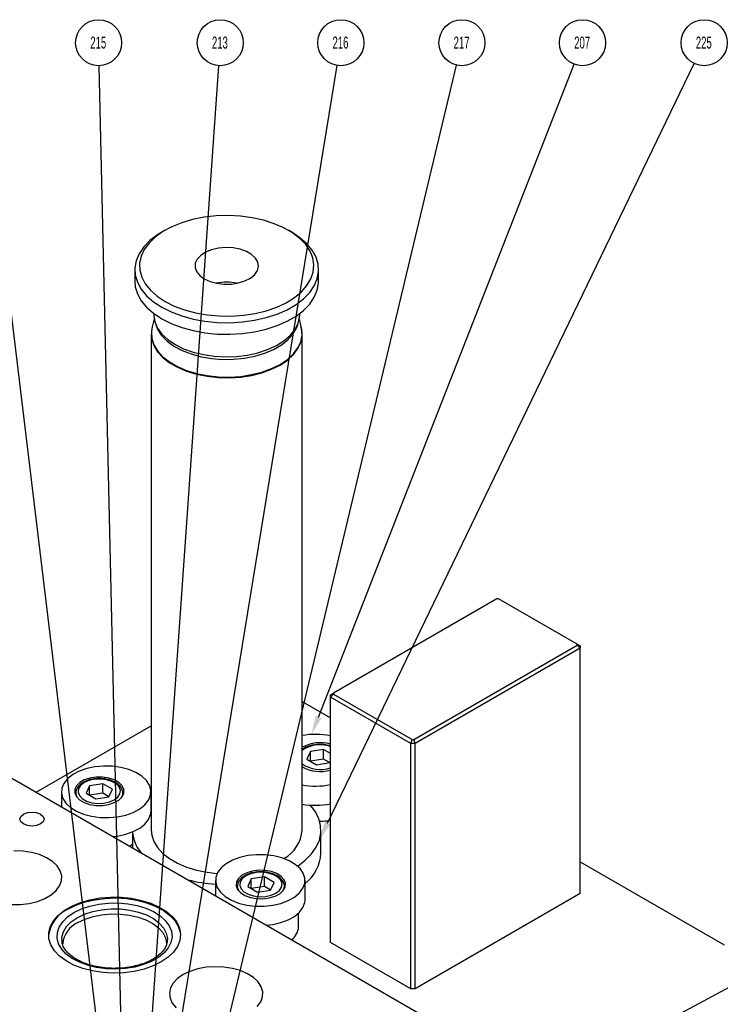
# Model space of a CAD drawing. Header units: inches. Extents: x 1880 to 2363, y -453 to -54.
# Tile 997 of 1056: x 2153 to 2159, y -267 to -259. Entities that reach past the tile are written whole.
import ezdxf

# ---------------------------------------------------------------- set-up
doc = ezdxf.new("R2010")
doc.units = ezdxf.units.IN
doc.header["$LTSCALE"] = 0.5
doc.header["$MEASUREMENT"] = 0
for name, color, linetype in [('DSS-M-S', 53, 'Continuous'), ('DST-M-S', 53, 'Continuous'), ('PAD-M-S', 135, 'Continuous'), ('SID-M-S', 105, 'Continuous'), ('SVF-M-S', 8, 'Continuous')]:
    doc.layers.add(name, color=color, linetype=linetype)
doc.styles.add('SLDTEXTSTYLE0', font='TXT', dxfattribs={"width": 0.595745})

msp = doc.modelspace()

# ---------------------------------------------------------------- linework, layer by layer
at = {"layer": 'DSS-M-S', "linetype": 'Continuous', "lineweight": 25}
for p, q in [((2154.3739, -260.81705), (2154.29066, -260.85069)), ((2154.46444, -260.79042), (2154.3739, -260.81705)), ((2154.56052, -260.77132), (2154.46444, -260.79042)), ((2154.66026, -260.76013), (2154.56052, -260.77132)), ((2154.76174, -260.75706), (2154.66026, -260.76013)), ((2154.86296, -260.76217), (2154.76174, -260.75706)), ((2154.96197, -260.77536), (2154.86296, -260.76217)), ((2155.05684, -260.79639), (2154.96197, -260.77536)), ((2155.14571, -260.82483), (2155.05684, -260.79639)), ((2155.22686, -260.86013), (2155.14571, -260.82483)), ((2154.17039, -260.91834), (2154.10707, -260.96653)), ((2154.21635, -260.8907), (2154.1524, -260.93629)), ((2154.20608, -260.89627), (2154.17039, -260.91834)), ((2154.23392, -260.88019), (2154.20608, -260.89627)), ((2154.29066, -260.85069), (2154.21635, -260.8907)), ((2155.29872, -260.90161), (2155.22686, -260.86013)), ((2155.29197, -260.89627), (2155.26413, -260.88019)), ((2155.36075, -260.94181), (2155.29197, -260.89627)), ((2155.35987, -260.94846), (2155.29872, -260.90161)), ((2154.10707, -260.96653), (2154.05572, -261.01926)), ((2154.10006, -260.98657), (2154.06036, -261.04057)), ((2154.1524, -260.93629), (2154.10006, -260.98657)), ((2155.40913, -260.99976), (2155.35987, -260.94846)), ((2155.41821, -260.99239), (2155.36075, -260.94181)), ((2155.44555, -261.05453), (2155.40913, -260.99976)), ((2155.46322, -261.04702), (2155.41821, -260.99239)), ((2154.01728, -261.07553), (2153.99247, -261.1343)), ((2154.05572, -261.01926), (2154.01728, -261.07553)), ((2154.06036, -261.04057), (2154.03406, -261.09723)), ((2154.57252, -261.06296), (2154.53154, -261.08955)), ((2154.62302, -261.04255), (2154.57252, -261.06296)), ((2154.68031, -261.02941), (2154.62302, -261.04255)), ((2154.7413, -261.02425), (2154.68031, -261.02941)), ((2154.80271, -261.02735), (2154.7413, -261.02425)), ((2154.86123, -261.03855), (2154.80271, -261.02735)), ((2154.9137, -261.05723), (2154.86123, -261.03855)), ((2154.95729, -261.08239), (2154.9137, -261.05723)), ((2154.98965, -261.11268), (2154.95729, -261.08239)), ((2155.4684, -261.11168), (2155.44555, -261.05453)), ((2155.49491, -261.10467), (2155.46322, -261.04702)), ((2153.99247, -261.1343), (2153.98176, -261.19447)), ((2154.03406, -261.09723), (2154.02168, -261.15545)), ((2154.02168, -261.15545), (2154.02345, -261.2141)), ((2154.48633, -261.15524), (2154.48454, -261.19082)), ((2154.50228, -261.12087), (2154.48633, -261.15524)), ((2154.53154, -261.08955), (2154.50228, -261.12087)), ((2155.00904, -261.14646), (2154.98965, -261.11268)), ((2155.01441, -261.18192), (2155.00904, -261.14646)), ((2155.47726, -261.17012), (2155.4684, -261.11168)), ((2155.51272, -261.16428), (2155.49491, -261.10467)), ((2155.51629, -261.22474), (2155.51272, -261.16428)), ((2153.98131, -261.20961), (2153.98131, -261.30605)), ((2153.98176, -261.19447), (2153.98533, -261.25493)), ((2154.02345, -261.2141), (2154.03935, -261.27204)), ((2154.48454, -261.19082), (2154.497, -261.22567)), ((2154.497, -261.22567), (2154.52305, -261.25792)), ((2154.94736, -261.27935), (2154.98272, -261.2502)), ((2154.98272, -261.2502), (2155.00548, -261.21713)), ((2155.00548, -261.21713), (2155.01441, -261.18192)), ((2155.45255, -261.28628), (2155.47194, -261.2287)), ((2155.47194, -261.2287), (2155.47726, -261.17012)), ((2155.50558, -261.28491), (2155.51629, -261.22474)), ((2155.51674, -261.30605), (2155.51674, -261.20961)), ((2153.98131, -261.30605), (2153.98533, -261.35137)), ((2153.98533, -261.25493), (2154.00314, -261.31454)), ((2154.00314, -261.31454), (2154.03484, -261.37219)), ((2154.03935, -261.27204), (2154.06906, -261.32814)), ((2154.06906, -261.32814), (2154.112, -261.3813)), ((2154.52305, -261.25792), (2154.56129, -261.28584)), ((2154.56129, -261.28584), (2154.60964, -261.30791)), ((2154.60964, -261.30791), (2154.66551, -261.32295)), ((2154.66551, -261.32295), (2154.72589, -261.33014)), ((2154.72589, -261.33014), (2154.7875, -261.32911)), ((2154.7875, -261.32911), (2154.84705, -261.3199)), ((2154.84705, -261.3199), (2154.90131, -261.30301)), ((2154.90131, -261.30301), (2154.94736, -261.27935)), ((2155.41947, -261.34175), (2155.45255, -261.28628)), ((2155.48077, -261.34368), (2155.50558, -261.28491)), ((2155.50558, -261.38135), (2155.51629, -261.32118)), ((2155.51629, -261.32118), (2155.51674, -261.30605)), ((2153.98533, -261.35137), (2154.00314, -261.41098)), ((2154.00314, -261.41098), (2154.03484, -261.46863)), ((2154.03484, -261.37219), (2154.07984, -261.42682)), ((2154.112, -261.3813), (2154.16734, -261.4305)), ((2155.31506, -261.44207), (2155.37334, -261.39401)), ((2155.37334, -261.39401), (2155.41947, -261.34175)), ((2155.39098, -261.45268), (2155.44233, -261.39995)), ((2155.44233, -261.39995), (2155.48077, -261.34368)), ((2155.48077, -261.44012), (2155.50558, -261.38135)), ((2154.03484, -261.46863), (2154.07984, -261.52326)), ((2154.07984, -261.42682), (2154.13731, -261.4774)), ((2154.13731, -261.4774), (2154.20617, -261.52299)), ((2154.16734, -261.4305), (2154.23401, -261.47477)), ((2154.23401, -261.47477), (2154.3107, -261.51326)), ((2155.16679, -261.52188), (2155.24576, -261.48497)), ((2155.24576, -261.48497), (2155.31506, -261.44207)), ((2155.32766, -261.50087), (2155.39098, -261.45268)), ((2155.39098, -261.54912), (2155.44233, -261.49639)), ((2155.44233, -261.49639), (2155.48077, -261.44012)), ((2154.07984, -261.52326), (2154.13731, -261.57384)), ((2154.13731, -261.57384), (2154.20617, -261.61943)), ((2154.13879, -261.57497), (2154.13879, -261.58573)), ((2154.20617, -261.52299), (2154.28514, -261.56274)), ((2154.28514, -261.56274), (2154.37276, -261.59592)), ((2154.3107, -261.51326), (2154.39592, -261.54521)), ((2154.39592, -261.54521), (2154.48801, -261.57)), ((2154.48801, -261.57), (2154.58518, -261.58715)), ((2154.888, -261.5902), (2154.98615, -261.57502)), ((2154.98615, -261.57502), (2155.07969, -261.5521)), ((2155.07969, -261.5521), (2155.16679, -261.52188)), ((2155.17008, -261.5802), (2155.25357, -261.54365)), ((2155.25357, -261.54365), (2155.32766, -261.50087)), ((2155.32766, -261.59732), (2155.39098, -261.54912)), ((2155.35926, -261.58573), (2155.35926, -261.57497)), ((2154.13879, -261.58573), (2154.1389, -261.59248)), ((2154.1389, -261.59248), (2154.14784, -261.64616)), ((2154.14784, -261.64616), (2154.17086, -261.69843)), ((2154.20617, -261.61943), (2154.28514, -261.65919)), ((2154.28514, -261.65919), (2154.37276, -261.69236)), ((2154.37276, -261.59592), (2154.46739, -261.6219)), ((2154.46739, -261.6219), (2154.56726, -261.6402)), ((2154.56726, -261.6402), (2154.67052, -261.65047)), ((2154.58518, -261.58715), (2154.68555, -261.59632)), ((2154.67052, -261.65047), (2154.77524, -261.65254)), ((2154.68555, -261.59632), (2154.78714, -261.59735)), ((2154.77524, -261.65254), (2154.87947, -261.64635)), ((2154.78714, -261.59735), (2154.888, -261.5902)), ((2154.87947, -261.64635), (2154.98127, -261.63203)), ((2154.98127, -261.63203), (2155.07875, -261.60984)), ((2155.07875, -261.60984), (2155.17008, -261.5802)), ((2155.17008, -261.67664), (2155.25357, -261.64009)), ((2155.25357, -261.64009), (2155.32766, -261.59732)), ((2155.31929, -261.71113), (2155.34576, -261.65941)), ((2155.34576, -261.65941), (2155.35825, -261.60596)), ((2155.35825, -261.60596), (2155.35926, -261.58573)), ((2154.17086, -261.69843), (2154.20744, -261.74806)), ((2154.37276, -261.69236), (2154.46739, -261.71834)), ((2154.46739, -261.71834), (2154.56726, -261.73664)), ((2154.56726, -261.73664), (2154.67052, -261.74692)), ((2154.77524, -261.74898), (2154.87947, -261.7428)), ((2154.87947, -261.7428), (2154.98127, -261.72847)), ((2154.98127, -261.72847), (2155.07875, -261.70628)), ((2155.07875, -261.70628), (2155.17008, -261.67664)), ((2155.27944, -261.75992), (2155.31929, -261.71113)), ((2154.20744, -261.74806), (2154.25671, -261.79388)), ((2154.25671, -261.79388), (2154.31752, -261.83483)), ((2154.67052, -261.74692), (2154.77524, -261.74898)), ((2155.16368, -261.84419), (2155.22717, -261.80462)), ((2155.22717, -261.80462), (2155.27944, -261.75992)), ((2154.31752, -261.83483), (2154.38845, -261.86993)), ((2154.38845, -261.86993), (2154.46783, -261.89838)), ((2154.46783, -261.89838), (2154.55379, -261.9195)), ((2154.92197, -261.92357), (2155.00927, -261.90437)), ((2155.00927, -261.90437), (2155.09048, -261.8777)), ((2155.09048, -261.8777), (2155.16368, -261.84419)), ((2154.55379, -261.9195), (2154.64434, -261.93279)), ((2154.64434, -261.93279), (2154.73734, -261.93795)), ((2154.73734, -261.93795), (2154.83061, -261.93485)), ((2154.83061, -261.93485), (2154.92197, -261.92357))]:
    msp.add_line(p, q, dxfattribs=at)
msp.add_arc((2154.74903, -261.76199), 0.44853, 78.722027, 101.277973, dxfattribs=at)
at = {"layer": 'DST-M-S', "linetype": 'Continuous', "lineweight": 25}
for p, q in [((2157.00444, -263.95941), (2155.64023, -264.74696)), ((2157.01909, -263.95941), (2157.00444, -263.95941)), ((2157.6762, -264.33875), (2157.01909, -263.95941)), ((2156.31198, -265.13475), (2157.6762, -264.34721)), ((2157.7012, -264.3736), (2156.32234, -265.1696)), ((2157.6762, -264.34721), (2157.6762, -264.33875)), ((2157.6762, -264.33875), (2157.7012, -264.35319)), ((2157.6762, -264.34721), (2157.7012, -264.3736)), ((2157.7012, -264.35319), (2157.7012, -264.3736)), ((2157.7012, -266.42312), (2157.7012, -264.3736)), ((2155.61523, -264.76139), (2155.64023, -264.74696)), ((2155.61523, -264.7818), (2155.64023, -264.75541)), ((2155.61523, -264.7818), (2155.61523, -264.76139)), ((2156.28698, -265.1696), (2155.61523, -264.7818)), ((2155.61523, -266.83132), (2155.61523, -264.7818)), ((2155.64023, -264.74696), (2155.64023, -264.75541)), ((2155.64023, -264.75541), (2156.29734, -265.13475)), ((2155.37895, -264.81718), (2155.61523, -264.95358)), ((2153.15818, -265.57601), (2154.1191, -265.02128)), ((2156.28698, -265.1696), (2156.29734, -265.13475)), ((2156.32234, -265.1696), (2156.28698, -265.1696)), ((2156.28698, -267.21911), (2156.28698, -265.1696)), ((2156.29734, -265.13475), (2156.31198, -265.13475)), ((2156.32234, -265.1696), (2156.31198, -265.13475)), ((2156.32234, -267.21911), (2156.32234, -265.1696)), ((2157.7012, -266.15778), (2158.90328, -266.85173)), ((2157.7012, -266.42312), (2156.32234, -267.21911)), ((2156.28698, -267.21911), (2155.61523, -266.83132)), ((2156.32234, -267.21911), (2156.28698, -267.21911))]:
    msp.add_line(p, q, dxfattribs=at)
at = {"layer": 'PAD-M-S', "linetype": 'Continuous', "lineweight": 25}
for p, q in [((2152.62771, -265.26977), (2160.75943, -269.96412)), ((2153.02983, -265.77824), (2153.05162, -265.75941)), ((2153.05162, -265.75941), (2153.08422, -265.74684)), ((2153.08422, -265.74684), (2153.12268, -265.74242)), ((2153.12268, -265.74242), (2153.16114, -265.74684)), ((2153.16114, -265.74684), (2153.19374, -265.75941)), ((2153.19374, -265.75941), (2153.21553, -265.77824)), ((2153.02218, -265.80044), (2153.02983, -265.77824)), ((2153.02983, -265.82264), (2153.02218, -265.80044)), ((2153.05162, -265.84146), (2153.02983, -265.82264)), ((2153.08422, -265.85404), (2153.05162, -265.84146)), ((2153.12268, -265.85846), (2153.08422, -265.85404)), ((2153.16114, -265.85404), (2153.12268, -265.85846)), ((2153.19374, -265.84146), (2153.16114, -265.85404)), ((2153.21553, -265.82264), (2153.19374, -265.84146)), ((2153.21553, -265.77824), (2153.22318, -265.80044)), ((2153.22318, -265.80044), (2153.21553, -265.82264)), ((2153.04604, -266.0679), (2152.97196, -266.06484)), ((2153.11777, -266.079), (2153.04604, -266.0679)), ((2153.18457, -266.09773), (2153.11777, -266.079)), ((2153.24402, -266.12342), (2153.18457, -266.09773)), ((2153.29397, -266.15514), (2153.24402, -266.12342)), ((2153.33262, -266.19175), (2153.29397, -266.15514)), ((2153.35857, -266.23192), (2153.33262, -266.19175)), ((2153.37089, -266.2742), (2153.35857, -266.23192)), ((2153.35334, -266.35895), (2153.36912, -266.31705)), ((2153.36912, -266.31705), (2153.37089, -266.2742)), ((2153.22997, -266.46417), (2153.28248, -266.43386)), ((2153.28248, -266.43386), (2153.3241, -266.39836)), ((2153.3241, -266.39836), (2153.35334, -266.35895)), ((2152.95339, -266.51521), (2153.02763, -266.51419)), ((2153.02763, -266.51419), (2153.1002, -266.50508)), ((2153.1002, -266.50508), (2153.16847, -266.4882)), ((2153.16847, -266.4882), (2153.22997, -266.46417)), ((2153.45499, -266.52755), (2153.52696, -266.49762)), ((2153.52696, -266.49762), (2153.60632, -266.47474)), ((2153.60632, -266.47474), (2153.69101, -266.45951)), ((2153.69101, -266.45951), (2153.77883, -266.45231)), ((2153.77883, -266.45231), (2153.86751, -266.45334)), ((2153.86751, -266.45334), (2153.95477, -266.46257)), ((2153.95477, -266.46257), (2154.03832, -266.47977)), ((2154.03832, -266.47977), (2154.11602, -266.50447)), ((2154.11602, -266.50447), (2154.18584, -266.53605)), ((2153.34042, -266.60531), (2153.39227, -266.56376)), ((2153.39227, -266.56376), (2153.45499, -266.52755)), ((2154.18584, -266.53605), (2154.24599, -266.57369)), ((2154.24599, -266.57369), (2154.2949, -266.61641)), ((2153.2744, -266.70001), (2153.30079, -266.65112)), ((2153.30079, -266.65112), (2153.34042, -266.60531)), ((2154.2949, -266.61641), (2154.3313, -266.66311)), ((2154.3313, -266.66311), (2154.35426, -266.71257)), ((2153.26193, -266.75071), (2153.2744, -266.70001)), ((2153.26372, -266.80191), (2153.26193, -266.75071)), ((2154.35426, -266.71257), (2154.36318, -266.76352)), ((2153.27971, -266.85228), (2153.26372, -266.80191)), ((2154.35782, -266.81463), (2154.33833, -266.86459)), ((2154.36318, -266.76352), (2154.35782, -266.81463)), ((2153.30949, -266.90051), (2153.27971, -266.85228)), ((2153.35228, -266.94537), (2153.30949, -266.90051)), ((2154.30521, -266.91209), (2154.25933, -266.95591)), ((2154.33833, -266.86459), (2154.30521, -266.91209)), ((2153.40699, -266.98568), (2153.35228, -266.94537)), ((2153.47219, -267.0204), (2153.40699, -266.98568)), ((2154.20185, -266.99492), (2154.13429, -267.0281)), ((2154.25933, -266.95591), (2154.20185, -266.99492)), ((2153.54619, -267.04863), (2153.47219, -267.0204)), ((2153.62708, -267.06965), (2153.54619, -267.04863)), ((2153.71276, -267.0829), (2153.62708, -267.06965)), ((2153.80101, -267.08805), (2153.71276, -267.0829)), ((2153.88955, -267.08496), (2153.80101, -267.08805)), ((2153.97609, -267.07371), (2153.88955, -267.08496)), ((2154.05838, -267.05459), (2153.97609, -267.07371)), ((2154.13429, -267.0281), (2154.05838, -267.05459)), ((2154.44169, -267.07302), (2154.38442, -267.10031)), ((2154.50687, -267.05247), (2154.44169, -267.07302)), ((2154.5776, -267.03942), (2154.50687, -267.05247)), ((2154.65134, -267.03433), (2154.5776, -267.03942)), ((2154.72541, -267.03739), (2154.65134, -267.03433)), ((2154.79715, -267.04848), (2154.72541, -267.03739)), ((2154.86394, -267.06722), (2154.79715, -267.04848)), ((2154.9234, -267.09291), (2154.86394, -267.06722)), ((2154.30155, -267.171), (2154.27894, -267.21183)), ((2154.33714, -267.13337), (2154.30155, -267.171)), ((2154.38442, -267.10031), (2154.33714, -267.13337)), ((2154.97335, -267.12463), (2154.9234, -267.09291)), ((2155.012, -267.16124), (2154.97335, -267.12463)), ((2155.03795, -267.2014), (2155.012, -267.16124)), ((2154.27894, -267.21183), (2154.27012, -267.2544)), ((2154.27012, -267.2544), (2154.27542, -267.29716)), ((2155.05027, -267.24368), (2155.03795, -267.2014)), ((2155.0485, -267.28654), (2155.05027, -267.24368)), ((2154.27542, -267.29716), (2154.29464, -267.33857)), ((2154.29464, -267.33857), (2154.32709, -267.37713)), ((2155.00348, -267.36784), (2155.03271, -267.32843)), ((2155.03271, -267.32843), (2155.0485, -267.28654))]:
    msp.add_line(p, q, dxfattribs=at)
at = {"layer": 'SID-M-S'}
for p, q in [((2153.74004, -268.1308), (2152.69955, -259.50352)), ((2153.88188, -268.2124), (2153.68338, -259.50486)), ((2154.11629, -267.58799), (2154.68172, -259.50444)), ((2154.30037, -267.90714), (2155.67121, -259.5024)), ((2154.63178, -268.03363), (2156.6691, -259.49965)), ((2155.51439, -264.94854), (2157.65068, -259.49167)), ((2155.59152, -265.83418), (2158.65339, -259.48581)), ((2156.05339, -268.76056), (2164.07205, -264.44795))]:
    msp.add_line(p, q, dxfattribs=at)
for centre in [(2153.67899, -259.31254), (2154.69514, -259.31254), (2155.70218, -259.31254), (2156.71377, -259.31254), (2157.72081, -259.31254), (2158.73696, -259.31254)]:
    msp.add_circle(centre, 0.19237, dxfattribs=at)
for points in [[(2155.5386, -264.95801), (2155.45752, -265.0938), (2155.5386, -264.95801), (2155.49018, -264.93906)], [(2155.61494, -265.84548), (2155.52375, -265.9747), (2155.61494, -265.84548), (2155.5681, -265.82289)]]:
    msp.add_solid(points, dxfattribs=at)
at = {"layer": 'SVF-M-S', "linetype": 'Continuous', "lineweight": 25}
for p, q in [((2154.14168, -261.61998), (2154.12461, -261.69841)), ((2155.37344, -261.69841), (2155.35637, -261.61998)), ((2154.11954, -261.73568), (2154.1191, -261.74928)), ((2154.11973, -261.73304), (2154.11954, -261.73568)), ((2154.12461, -261.69841), (2154.12014, -261.73011)), ((2154.12014, -261.73011), (2154.12366, -261.78437)), ((2154.15633, -261.66958), (2154.17272, -261.71061)), ((2154.17272, -261.71061), (2154.20547, -261.76025)), ((2155.302, -261.74812), (2155.33144, -261.6978)), ((2155.33144, -261.6978), (2155.34172, -261.66958)), ((2155.37439, -261.70302), (2155.37344, -261.69841)), ((2155.37791, -261.75728), (2155.37439, -261.70302)), ((2154.1191, -261.74928), (2154.1191, -265.89346)), ((2154.1191, -261.74928), (2154.12307, -261.78999)), ((2154.12307, -261.78999), (2154.14057, -261.8434)), ((2154.12366, -261.78437), (2154.14115, -261.83772)), ((2154.20547, -261.76025), (2154.25096, -261.80641)), ((2154.25096, -261.80641), (2154.30813, -261.84803)), ((2155.20524, -261.8381), (2155.2596, -261.79526)), ((2155.2596, -261.79526), (2155.302, -261.74812)), ((2155.34303, -261.86369), (2155.36738, -261.81124)), ((2155.3436, -261.86938), (2155.36796, -261.81688)), ((2155.36738, -261.81124), (2155.37791, -261.75728)), ((2155.36796, -261.81688), (2155.37851, -261.76287)), ((2155.37851, -261.76287), (2155.37875, -261.75844)), ((2155.37875, -261.75844), (2155.37895, -261.74928)), ((2155.37895, -265.89346), (2155.37895, -261.74928)), ((2154.14057, -261.8434), (2154.17166, -261.8947)), ((2154.14115, -261.83772), (2154.17221, -261.88898)), ((2154.17166, -261.8947), (2154.21566, -261.94275)), ((2154.17221, -261.88898), (2154.21616, -261.93698)), ((2154.30813, -261.84803), (2154.37563, -261.88412)), ((2154.37563, -261.88412), (2154.45188, -261.91384)), ((2154.98431, -261.93152), (2155.06596, -261.90704)), ((2155.06596, -261.90704), (2155.14018, -261.87566)), ((2155.14018, -261.87566), (2155.20524, -261.8381)), ((2155.30542, -261.91345), (2155.34303, -261.86369)), ((2155.30595, -261.9192), (2155.3436, -261.86938)), ((2154.21566, -261.94275), (2154.27156, -261.98648)), ((2154.21616, -261.93698), (2154.27202, -261.98067)), ((2154.27156, -261.98648), (2154.33814, -262.02491)), ((2154.27202, -261.98067), (2154.33853, -262.01907)), ((2154.45188, -261.91384), (2154.5351, -261.93649)), ((2154.5351, -261.93649), (2154.62333, -261.95154)), ((2154.62333, -261.95154), (2154.71451, -261.95864)), ((2154.71451, -261.95864), (2154.8065, -261.95762)), ((2154.8065, -261.95762), (2154.89714, -261.94851)), ((2154.89714, -261.94851), (2154.98431, -261.93152)), ((2155.19402, -262.00059), (2155.25538, -261.95943)), ((2155.19445, -262.00641), (2155.25586, -261.96522)), ((2155.25538, -261.95943), (2155.30542, -261.91345)), ((2155.25586, -261.96522), (2155.30595, -261.9192)), ((2154.33814, -262.02491), (2154.41389, -262.05718)), ((2154.33853, -262.01907), (2154.41421, -262.05131)), ((2154.41389, -262.05718), (2154.49712, -262.08258)), ((2154.41421, -262.05131), (2154.49736, -262.07668)), ((2154.95688, -262.08661), (2155.04309, -262.06489)), ((2154.95708, -262.09252), (2155.04337, -262.07078)), ((2155.04309, -262.06489), (2155.12273, -262.03601)), ((2155.04337, -262.07078), (2155.12309, -262.04187)), ((2155.12273, -262.03601), (2155.19402, -262.00059)), ((2155.12309, -262.04187), (2155.19445, -262.00641)), ((2154.49712, -262.08258), (2154.58599, -262.10053)), ((2154.49736, -262.07668), (2154.58614, -262.09462)), ((2154.58599, -262.10053), (2154.6785, -262.11064)), ((2154.58614, -262.09462), (2154.67856, -262.10471)), ((2154.6785, -262.11064), (2154.77258, -262.11267)), ((2154.67856, -262.10471), (2154.77256, -262.10674)), ((2154.77256, -262.10674), (2154.86602, -262.10066)), ((2154.77258, -262.11267), (2154.86614, -262.10658)), ((2154.86602, -262.10066), (2154.95688, -262.08661)), ((2154.86614, -262.10658), (2154.95708, -262.09252)), ((2155.3934, -265.20944), (2155.37895, -265.21903)), ((2155.40324, -265.21042), (2155.37895, -265.22792)), ((2155.44815, -265.23635), (2155.41873, -265.29972)), ((2155.55793, -265.21936), (2155.44815, -265.23635)), ((2155.44815, -265.3167), (2155.44815, -265.23635)), ((2155.61523, -265.25244), (2155.55793, -265.21936)), ((2155.55793, -265.29973), (2155.55793, -265.21936)), ((2153.64808, -265.36378), (2153.5793, -265.37846)), ((2153.72049, -265.35714), (2153.64808, -265.36378)), ((2153.79375, -265.35877), (2153.72049, -265.35714)), ((2153.86505, -265.36863), (2153.79375, -265.35877)), ((2155.41873, -265.29972), (2155.4991, -265.34611)), ((2155.55793, -265.29973), (2155.44817, -265.31671)), ((2155.4991, -265.34611), (2155.60888, -265.32913)), ((2155.60886, -265.32913), (2155.55793, -265.29973)), ((2155.60888, -265.32913), (2155.61523, -265.31544)), ((2153.463, -265.42935), (2153.41994, -265.4636)), ((2153.51681, -265.4006), (2153.463, -265.42935)), ((2153.5793, -265.37846), (2153.51681, -265.4006)), ((2153.93166, -265.38633), (2153.86505, -265.36863)), ((2153.991, -265.41119), (2153.93166, -265.38633)), ((2154.0408, -265.44225), (2153.991, -265.41119)), ((2154.07915, -265.47833), (2154.0408, -265.44225)), ((2153.38928, -265.50205), (2153.37221, -265.54322)), ((2153.41994, -265.4636), (2153.38928, -265.50205)), ((2153.49374, -265.5217), (2153.47946, -265.55174)), ((2153.521, -265.49482), (2153.49374, -265.5217)), ((2153.52873, -265.519), (2153.51111, -265.54628)), ((2153.55938, -265.47293), (2153.521, -265.49482)), ((2153.55895, -265.4957), (2153.52873, -265.519)), ((2153.59932, -265.47825), (2153.55895, -265.4957)), ((2153.60626, -265.45751), (2153.55938, -265.47293)), ((2153.60386, -265.52163), (2153.57445, -265.585)), ((2153.64657, -265.46808), (2153.59932, -265.47825)), ((2153.71364, -265.50465), (2153.60386, -265.52163)), ((2153.60386, -265.60198), (2153.60386, -265.52163)), ((2153.65847, -265.44963), (2153.60626, -265.45751)), ((2153.69686, -265.466), (2153.64657, -265.46808)), ((2153.71242, -265.44981), (2153.65847, -265.44963)), ((2153.74614, -265.47219), (2153.69686, -265.466)), ((2153.76446, -265.45805), (2153.71242, -265.44981)), ((2153.794, -265.55104), (2153.71364, -265.50465)), ((2153.71364, -265.58501), (2153.71364, -265.50465)), ((2153.7904, -265.48614), (2153.74614, -265.47219)), ((2153.81102, -265.47379), (2153.76446, -265.45805)), ((2153.82605, -265.50673), (2153.7904, -265.48614)), ((2153.84895, -265.49595), (2153.81102, -265.47379)), ((2153.85022, -265.53228), (2153.82605, -265.50673)), ((2153.87565, -265.52301), (2153.84895, -265.49595)), ((2153.88931, -265.55315), (2153.87565, -265.52301)), ((2154.10457, -265.51803), (2154.07915, -265.47833)), ((2154.11608, -265.55983), (2154.10457, -265.51803)), ((2153.36871, -265.57267), (2153.36871, -265.69755)), ((2153.37221, -265.54322), (2153.36937, -265.58551)), ((2153.36937, -265.58551), (2153.38089, -265.62731)), ((2153.47946, -265.55174), (2153.47914, -265.58289)), ((2153.47914, -265.58289), (2153.4928, -265.61303)), ((2153.48737, -265.58409), (2153.48737, -265.6044)), ((2153.4874, -265.58213), (2153.48749, -265.58797)), ((2153.48749, -265.58797), (2153.49593, -265.61723)), ((2153.51111, -265.54628), (2153.50751, -265.57532)), ((2153.50751, -265.57532), (2153.51823, -265.60376)), ((2153.51823, -265.60376), (2153.5424, -265.62931)), ((2153.57445, -265.585), (2153.65481, -265.63139)), ((2153.71364, -265.58501), (2153.60388, -265.60199)), ((2153.76457, -265.61442), (2153.71364, -265.58501)), ((2153.76459, -265.61441), (2153.794, -265.55104)), ((2153.83972, -265.61704), (2153.85734, -265.58976)), ((2153.86094, -265.56072), (2153.85022, -265.53228)), ((2153.85734, -265.58976), (2153.86094, -265.56072)), ((2153.87252, -265.61723), (2153.88004, -265.59571)), ((2153.87471, -265.61434), (2153.88899, -265.5843)), ((2153.88004, -265.59571), (2153.88091, -265.5887)), ((2153.88091, -265.5887), (2153.88108, -265.58409)), ((2153.88108, -265.6044), (2153.88108, -265.58409)), ((2153.88899, -265.5843), (2153.88931, -265.55315)), ((2154.09617, -265.64329), (2154.11325, -265.60212)), ((2154.11325, -265.60212), (2154.11608, -265.55983)), ((2154.11674, -265.73341), (2154.11674, -265.57267)), ((2153.38089, -265.62731), (2153.40631, -265.66701)), ((2153.40631, -265.66701), (2153.44465, -265.70309)), ((2153.4928, -265.61303), (2153.5195, -265.64009)), ((2153.5195, -265.64009), (2153.55743, -265.66225)), ((2153.5424, -265.62931), (2153.57805, -265.6499)), ((2153.55743, -265.66225), (2153.60399, -265.67798)), ((2153.57805, -265.6499), (2153.62231, -265.66385)), ((2153.60399, -265.67798), (2153.65603, -265.68623)), ((2153.62231, -265.66385), (2153.67159, -265.67003)), ((2153.65481, -265.63139), (2153.76459, -265.61441)), ((2153.65603, -265.68623), (2153.70999, -265.68641)), ((2153.67159, -265.67003), (2153.72188, -265.66796)), ((2153.70999, -265.68641), (2153.76219, -265.67853)), ((2153.72188, -265.66796), (2153.76913, -265.65778)), ((2153.76219, -265.67853), (2153.80908, -265.66311)), ((2153.76913, -265.65778), (2153.8095, -265.64034)), ((2153.80908, -265.66311), (2153.84746, -265.64122)), ((2153.8095, -265.64034), (2153.83972, -265.61704)), ((2153.84746, -265.64122), (2153.87471, -265.61434)), ((2154.02246, -265.716), (2154.06552, -265.68174)), ((2154.06552, -265.68174), (2154.09617, -265.64329)), ((2155.48844, -265.7372), (2155.44795, -265.68411)), ((2153.44465, -265.70309), (2153.49446, -265.73415)), ((2153.49446, -265.73415), (2153.5538, -265.75901)), ((2153.5538, -265.75901), (2153.6204, -265.77671)), ((2153.83738, -265.78156), (2153.90615, -265.76688)), ((2153.90615, -265.76688), (2153.96865, -265.74475)), ((2153.96865, -265.74475), (2154.02246, -265.716)), ((2154.09617, -265.80402), (2154.11325, -265.76286)), ((2154.11325, -265.76286), (2154.11674, -265.73341)), ((2155.51792, -265.79549), (2155.48844, -265.7372)), ((2153.6204, -265.77671), (2153.69171, -265.78657)), ((2153.69171, -265.78657), (2153.76497, -265.7882)), ((2153.76497, -265.7882), (2153.83738, -265.78156)), ((2154.02246, -265.87673), (2154.06552, -265.84247)), ((2154.06552, -265.84247), (2154.09617, -265.80402)), ((2155.53368, -265.85553), (2155.51792, -265.79549)), ((2155.53544, -265.91624), (2155.53368, -265.85553)), ((2153.83738, -265.94229), (2153.90615, -265.92762)), ((2153.90615, -265.92762), (2153.96865, -265.90548)), ((2153.96162, -265.90848), (2153.96162, -266.03983)), ((2153.96865, -265.90548), (2154.02246, -265.87673)), ((2154.1191, -265.89346), (2154.12307, -265.93418)), ((2154.12307, -265.93418), (2154.14057, -265.98758)), ((2155.52316, -265.97655), (2155.53544, -265.91624)), ((2155.53643, -266.08635), (2155.53643, -265.89346)), ((2153.80234, -265.94656), (2153.83738, -265.94229)), ((2153.94029, -266.02751), (2153.95818, -266.01135)), ((2153.95818, -266.01135), (2153.96162, -266.00775)), ((2154.14057, -265.98758), (2154.17166, -266.03888)), ((2155.49707, -266.03537), (2155.52316, -265.97655)), ((2154.17166, -266.03888), (2154.21566, -266.08693)), ((2154.21566, -266.08693), (2154.27156, -266.13066)), ((2154.99809, -266.09829), (2154.92598, -266.10595)), ((2155.0714, -266.0989), (2154.99809, -266.09829)), ((2155.1431, -266.10776), (2155.0714, -266.0989)), ((2155.40555, -266.14442), (2155.45763, -266.09167)), ((2155.45763, -266.09167), (2155.49707, -266.03537)), ((2154.27156, -266.13066), (2154.33814, -266.1691)), ((2154.33814, -266.1691), (2154.41389, -266.20137)), ((2154.74372, -266.17409), (2154.70211, -266.20894)), ((2154.7963, -266.14459), (2154.74372, -266.17409)), ((2154.85785, -266.12159), (2154.7963, -266.14459)), ((2154.92598, -266.10595), (2154.85785, -266.12159)), ((2155.21043, -266.12451), (2155.1431, -266.10776)), ((2155.2708, -266.14853), (2155.21043, -266.12451)), ((2155.3219, -266.17889), (2155.2708, -266.14853)), ((2155.36175, -266.21442), (2155.3219, -266.17889)), ((2155.34175, -266.1927), (2155.40555, -266.14442)), ((2154.41389, -266.20137), (2154.49712, -266.22677)), ((2154.49712, -266.22677), (2154.58599, -266.24472)), ((2154.58599, -266.24472), (2154.66973, -266.25422)), ((2154.67308, -266.24781), (2154.65775, -266.2892)), ((2154.70211, -266.20894), (2154.67308, -266.24781)), ((2154.91637, -266.24944), (2154.87646, -266.27041)), ((2154.94943, -266.25766), (2154.90906, -266.2751)), ((2154.96432, -266.23516), (2154.91637, -266.24944)), ((2154.99668, -266.24748), (2154.94943, -266.25766)), ((2155.01704, -266.22852), (2154.96432, -266.23516)), ((2155.04698, -266.24541), (2154.99668, -266.24748)), ((2155.07094, -266.22999), (2155.01704, -266.22852)), ((2155.09625, -266.2516), (2155.04698, -266.24541)), ((2155.12234, -266.23946), (2155.07094, -266.22999)), ((2155.14051, -266.26555), (2155.09625, -266.2516)), ((2155.16775, -266.25628), (2155.12234, -266.23946)), ((2155.17617, -266.28613), (2155.14051, -266.26555)), ((2155.20406, -266.27932), (2155.16775, -266.25628)), ((2155.34045, -266.19355), (2155.34175, -266.1927)), ((2155.38883, -266.25375), (2155.36175, -266.21442)), ((2155.4021, -266.29538), (2155.38883, -266.25375)), ((2154.65538, -266.31345), (2154.65538, -266.44032)), ((2154.65775, -266.2892), (2154.65669, -266.33152)), ((2154.65669, -266.33152), (2154.66996, -266.37315)), ((2154.83091, -266.3263), (2154.82837, -266.35741)), ((2154.84731, -266.29662), (2154.83091, -266.3263)), ((2154.87646, -266.27041), (2154.84731, -266.29662)), ((2154.86122, -266.32568), (2154.85762, -266.35472)), ((2154.87884, -266.29841), (2154.86122, -266.32568)), ((2154.90906, -266.2751), (2154.87884, -266.29841)), ((2154.95397, -266.30103), (2154.92456, -266.3644)), ((2155.06375, -266.28405), (2154.95397, -266.30103)), ((2154.95397, -266.38139), (2154.95397, -266.30103)), ((2155.14412, -266.33044), (2155.06375, -266.28405)), ((2155.06375, -266.36442), (2155.06375, -266.28405)), ((2155.1147, -266.39382), (2155.14412, -266.33044)), ((2155.20033, -266.31168), (2155.17617, -266.28613)), ((2155.21105, -266.34013), (2155.20033, -266.31168)), ((2155.22881, -266.307), (2155.20406, -266.27932)), ((2155.20745, -266.36916), (2155.21105, -266.34013)), ((2155.24031, -266.33744), (2155.22881, -266.307)), ((2155.23776, -266.36855), (2155.24031, -266.33744)), ((2155.38571, -266.37909), (2155.40104, -266.3377)), ((2155.40104, -266.3377), (2155.4021, -266.29538)), ((2155.40341, -266.47419), (2155.40341, -266.31345)), ((2154.66996, -266.37315), (2154.69704, -266.41248)), ((2154.69704, -266.41248), (2154.73689, -266.44801)), ((2154.82837, -266.35741), (2154.83987, -266.38784)), ((2154.83749, -266.3635), (2154.83749, -266.38381)), ((2154.83752, -266.36153), (2154.8376, -266.36738)), ((2154.8376, -266.36738), (2154.84604, -266.39664)), ((2154.83987, -266.38784), (2154.86461, -266.41552)), ((2154.85762, -266.35472), (2154.86834, -266.38316)), ((2154.86461, -266.41552), (2154.90093, -266.43856)), ((2154.86834, -266.38316), (2154.89251, -266.40871)), ((2154.89251, -266.40871), (2154.92817, -266.4293)), ((2154.92456, -266.3644), (2155.00492, -266.4108)), ((2154.92817, -266.4293), (2154.97242, -266.44325)), ((2155.06375, -266.36442), (2154.95399, -266.3814)), ((2155.00492, -266.4108), (2155.1147, -266.39382)), ((2155.11468, -266.39382), (2155.06375, -266.36442)), ((2155.11924, -266.43719), (2155.15961, -266.41974)), ((2155.1523, -266.4454), (2155.19221, -266.42444)), ((2155.15961, -266.41974), (2155.18983, -266.39644)), ((2155.18983, -266.39644), (2155.20745, -266.36916)), ((2155.19221, -266.42444), (2155.22136, -266.39823)), ((2155.22136, -266.39823), (2155.23776, -266.36855)), ((2155.22263, -266.39664), (2155.23016, -266.37512)), ((2155.23016, -266.37512), (2155.23103, -266.3681)), ((2155.23103, -266.3681), (2155.23119, -266.3635)), ((2155.23119, -266.38381), (2155.23119, -266.3635)), ((2155.31507, -266.45281), (2155.35668, -266.41796)), ((2155.35668, -266.41796), (2155.38571, -266.37909)), ((2153.48993, -266.51992), (2153.56584, -266.49342)), ((2153.56584, -266.49342), (2153.64813, -266.47431)), ((2153.60516, -266.52807), (2153.68133, -266.51148)), ((2153.64813, -266.47431), (2153.73467, -266.46305)), ((2153.68133, -266.51148), (2153.76126, -266.50256)), ((2153.73467, -266.46305), (2153.82321, -266.45996)), ((2153.76126, -266.50256), (2153.84265, -266.50156)), ((2153.82321, -266.45996), (2153.91146, -266.46511)), ((2153.84265, -266.50156), (2153.92317, -266.50852)), ((2153.91146, -266.46511), (2153.99714, -266.47836)), ((2153.92317, -266.50852), (2154.00049, -266.52323)), ((2153.99714, -266.47836), (2154.07803, -266.49938)), ((2154.07803, -266.49938), (2154.15203, -266.52761)), ((2154.73689, -266.44801), (2154.78799, -266.47837)), ((2154.78799, -266.47837), (2154.84836, -266.50239)), ((2154.84836, -266.50239), (2154.91569, -266.51915)), ((2154.90093, -266.43856), (2154.94634, -266.45539)), ((2154.94634, -266.45539), (2154.99774, -266.46486)), ((2154.97242, -266.44325), (2155.0217, -266.44944)), ((2154.99774, -266.46486), (2155.05164, -266.46633)), ((2155.0217, -266.44944), (2155.072, -266.44736)), ((2155.05164, -266.46633), (2155.10436, -266.45969)), ((2155.072, -266.44736), (2155.11924, -266.43719)), ((2155.10436, -266.45969), (2155.1523, -266.4454)), ((2155.13281, -266.52095), (2155.20094, -266.50531)), ((2155.20094, -266.50531), (2155.26249, -266.48231)), ((2155.26249, -266.48231), (2155.31507, -266.45281)), ((2155.38571, -266.53983), (2155.40104, -266.49844)), ((2155.40104, -266.49844), (2155.40341, -266.47419)), ((2153.42023, -266.61809), (2153.4727, -266.58215)), ((2153.42237, -266.55309), (2153.48993, -266.51992)), ((2153.4727, -266.58215), (2153.53495, -266.55186)), ((2153.50012, -266.62455), (2153.56084, -266.59528)), ((2153.53495, -266.55186), (2153.60516, -266.52807)), ((2153.56084, -266.59528), (2153.62964, -266.57275)), ((2153.62964, -266.57275), (2153.7043, -266.55766)), ((2153.7043, -266.55766), (2153.78243, -266.55052)), ((2153.70629, -266.59995), (2153.78298, -266.59294)), ((2153.78243, -266.55052), (2153.86151, -266.55154)), ((2153.78298, -266.59294), (2153.8606, -266.59395)), ((2153.8606, -266.59395), (2153.93666, -266.60294)), ((2153.86151, -266.55154), (2153.939, -266.5607)), ((2153.939, -266.5607), (2154.01242, -266.57771)), ((2154.00049, -266.52323), (2154.07239, -266.54527)), ((2154.01242, -266.57771), (2154.07939, -266.602)), ((2154.07239, -266.54527), (2154.1368, -266.57402)), ((2154.1368, -266.57402), (2154.19187, -266.60863)), ((2154.15203, -266.52761), (2154.21723, -266.56234)), ((2154.21723, -266.56234), (2154.27194, -266.60265)), ((2154.91569, -266.51915), (2154.98739, -266.528)), ((2154.98739, -266.528), (2155.0607, -266.52861)), ((2155.0607, -266.52861), (2155.13281, -266.52095)), ((2155.31507, -266.61355), (2155.35668, -266.5787)), ((2155.3493, -266.70104), (2155.3493, -266.58605)), ((2155.35668, -266.5787), (2155.38571, -266.53983)), ((2153.35028, -266.70259), (2153.37902, -266.65862)), ((2153.37902, -266.65862), (2153.42023, -266.61809)), ((2153.41039, -266.69932), (2153.44943, -266.6596)), ((2153.44943, -266.6596), (2153.50012, -266.62455)), ((2153.50588, -266.6656), (2153.56548, -266.63688)), ((2153.56548, -266.63688), (2153.63301, -266.61476)), ((2153.63301, -266.61476), (2153.70629, -266.59995)), ((2153.93666, -266.60294), (2154.00872, -266.61963)), ((2154.00872, -266.61963), (2154.07446, -266.64347)), ((2154.07446, -266.64347), (2154.13177, -266.67371)), ((2154.07939, -266.602), (2154.13778, -266.63281)), ((2154.13177, -266.67371), (2154.1788, -266.70937)), ((2154.13778, -266.63281), (2154.1857, -266.66914)), ((2154.1857, -266.66914), (2154.22161, -266.70983)), ((2154.19187, -266.60863), (2154.23602, -266.64812)), ((2154.23602, -266.64812), (2154.26797, -266.69134)), ((2154.27194, -266.60265), (2154.31473, -266.6475)), ((2154.31473, -266.6475), (2154.34451, -266.69573)), ((2155.13281, -266.68168), (2155.20094, -266.66605)), ((2155.20094, -266.66605), (2155.26249, -266.64304)), ((2155.26249, -266.64304), (2155.31507, -266.61355)), ((2153.33309, -266.79572), (2153.33482, -266.74873)), ((2153.33482, -266.74873), (2153.35028, -266.70259)), ((2153.37189, -266.78752), (2153.38426, -266.74242)), ((2153.38426, -266.74242), (2153.41039, -266.69932)), ((2154.1788, -266.70937), (2154.21405, -266.74931)), ((2154.21405, -266.74931), (2154.23638, -266.79223)), ((2154.22161, -266.70983), (2154.24436, -266.75356)), ((2154.24436, -266.75356), (2154.25322, -266.79894)), ((2154.26797, -266.69134), (2154.28681, -266.73707)), ((2154.28681, -266.73707), (2154.29199, -266.78397)), ((2154.34451, -266.69573), (2154.3605, -266.7461)), ((2154.3605, -266.7461), (2154.36324, -266.77401)), ((2155.08404, -266.68779), (2155.13281, -266.68168)), ((2153.34514, -266.8422), (2153.33309, -266.79572)), ((2153.37063, -266.88684), (2153.34514, -266.8422)), ((2153.37366, -266.83317), (2153.37189, -266.78752)), ((2153.37433, -266.83641), (2153.37366, -266.83317)), ((2153.37576, -266.8424), (2153.37433, -266.83641)), ((2154.23638, -266.79223), (2154.24507, -266.83677)), ((2154.24507, -266.83677), (2154.24518, -266.84238)), ((2154.25322, -266.79894), (2154.24928, -266.83909)), ((2154.28337, -266.8307), (2154.26119, -266.87592)), ((2154.29199, -266.78397), (2154.28337, -266.8307)), ((2153.40882, -266.92835), (2153.37063, -266.88684)), ((2154.22608, -266.91833), (2154.17907, -266.9567)), ((2154.26119, -266.87592), (2154.22608, -266.91833)), ((2153.45861, -266.96553), (2153.40882, -266.92835)), ((2153.51856, -266.99732), (2153.45861, -266.96553)), ((2153.58697, -267.02281), (2153.51856, -266.99732)), ((2154.12151, -266.98993), (2154.05504, -267.01707)), ((2154.17907, -266.9567), (2154.12151, -266.98993)), ((2153.66185, -267.04125), (2153.58697, -267.02281)), ((2153.74105, -267.05213), (2153.66185, -267.04125)), ((2153.8223, -267.05512), (2153.74105, -267.05213)), ((2153.90325, -267.05014), (2153.8223, -267.05512)), ((2153.98158, -267.03733), (2153.90325, -267.05014)), ((2154.05504, -267.01707), (2153.98158, -267.03733))]:
    msp.add_line(p, q, dxfattribs=at)
for centre, radius, start, end in [((2155.49054, -265.72328), 0.63043, 78.592319, 100.195532), ((2155.52901, -265.47799), 0.31557, 74.143963, 118.393733), ((2155.52939, -265.45537), 0.27553, 71.848349, 117.249466), ((2155.53029, -265.12646), 0.25975, 234.361993, 289.087191), ((2155.52901, -265.0875), 0.31555, 241.604946, 285.857358), ((2155.49051, -264.892), 0.63285, 259.846196, 281.365953), ((2155.49051, -265.05274), 0.63285, 259.846196, 281.365953), ((2155.52889, -265.28438), 0.5338, 269.642114, 279.308914), ((2154.27646, -265.88174), 0.31553, 184.828683, 218.869123), ((2155.08099, -265.86946), 0.29892, 299.279546, 355.395091), ((2155.19, -266.06548), 0.34705, 307.9457, 356.552128), ((2154.73917, -265.08876), 1.25883, 255.61008, 266.183635), ((2153.54078, -266.80902), 0.28199, 114.830302, 172.868074), ((2153.5946, -266.86316), 0.21656, 114.184435, 174.495424), ((2155.21332, -266.69471), 0.13613, 304.489026, 357.333439)]:
    msp.add_arc(centre, radius, start, end, dxfattribs=at)
for points, knots in [([(2154.12775, -261.6874), (2154.12722, -261.68879), (2154.12181, -261.70289), (2154.12144, -261.71771), (2154.1211, -261.73108)], [0, 0, 0, 0, 0.0982255, 1, 1, 1, 1]), ([(2155.37831, -261.75952), (2155.37857, -261.74257), (2155.37897, -261.71548), (2155.37026, -261.68931), (2155.367, -261.67953)], [0, 0, 0, 0, 0.6260128, 1, 1, 1, 1]), ([(2155.47111, -265.18294), (2155.46514, -265.18381), (2155.44302, -265.18702), (2155.41692, -265.19692), (2155.39889, -265.20652), (2155.3934, -265.20944)], [0, 0, 0, 0, 0.2043943, 0.7576381, 1, 1, 1, 1]), ([(2155.61523, -265.19002), (2155.60978, -265.18812), (2155.58996, -265.18121), (2155.55068, -265.17682), (2155.50676, -265.17607), (2155.48105, -265.18102), (2155.47111, -265.18294)], [0, 0, 0, 0, 0.1263043, 0.458841, 0.7908595, 1, 1, 1, 1]), ([(2153.54911, -265.49473), (2153.54287, -265.49863), (2153.52476, -265.50997), (2153.50357, -265.53228), (2153.48911, -265.55858), (2153.48904, -265.57535), (2153.48901, -265.58193)], [0, 0, 0, 0, 0.17672703, 0.51329242, 0.80935226, 1, 1, 1, 1]), ([(2153.62682, -265.46822), (2153.62085, -265.46909), (2153.59873, -265.4723), (2153.57263, -265.4822), (2153.5546, -265.4918), (2153.54911, -265.49473)], [0, 0, 0, 0, 0.20439434, 0.75763812, 1, 1, 1, 1]), ([(2153.88068, -265.58965), (2153.88077, -265.58929), (2153.88348, -265.57864), (2153.87761, -265.55681), (2153.86219, -265.52809), (2153.83521, -265.50316), (2153.79909, -265.48297), (2153.75509, -265.46869), (2153.70662, -265.46182), (2153.66244, -265.46139), (2153.63675, -265.46632), (2153.62682, -265.46822)], [0, 0, 0, 0, 0.0044009, 0.1295137, 0.2526128, 0.3795604, 0.512071, 0.646756, 0.7812039, 0.9154424, 1, 1, 1, 1]), ([(2154.97693, -266.24762), (2154.97097, -266.24849), (2154.94885, -266.2517), (2154.92274, -266.2616), (2154.90471, -266.2712), (2154.89922, -266.27413)], [0, 0, 0, 0, 0.2043943, 0.7576381, 1, 1, 1, 1]), ([(2155.23079, -266.36905), (2155.23088, -266.36869), (2155.23359, -266.35804), (2155.22772, -266.33622), (2155.21231, -266.3075), (2155.18532, -266.28256), (2155.1492, -266.26237), (2155.10521, -266.24809), (2155.05673, -266.24122), (2155.01255, -266.2408), (2154.98686, -266.24572), (2154.97693, -266.24762)], [0, 0, 0, 0, 0.0044009, 0.1295137, 0.2526128, 0.3795604, 0.512071, 0.646756, 0.7812039, 0.9154424, 1, 1, 1, 1]), ([(2154.89922, -266.27413), (2154.89298, -266.27803), (2154.87487, -266.28937), (2154.85368, -266.31169), (2154.83922, -266.33798), (2154.83915, -266.35476), (2154.83912, -266.36133)], [0, 0, 0, 0, 0.176727, 0.5132924, 0.8093523, 1, 1, 1, 1]), ([(2154.24802, -266.83859), (2154.2474, -266.84285), (2154.24513, -266.85845), (2154.22963, -266.88664), (2154.20129, -266.92202), (2154.16042, -266.95561), (2154.11025, -266.98522), (2154.05169, -267.01003), (2153.9863, -267.02927), (2153.91585, -267.04226), (2153.84233, -267.04854), (2153.76788, -267.04789), (2153.69469, -267.0403), (2153.62492, -267.02605), (2153.56064, -267.00566), (2153.5037, -266.9799), (2153.45579, -266.94981), (2153.41778, -266.9166), (2153.39164, -266.88165), (2153.37818, -266.85638), (2153.3764, -266.84307), (2153.37618, -266.84138)], [0, 0, 0, 0, 0.0209664, 0.0767016, 0.1359809, 0.1935179, 0.2504866, 0.307398, 0.364436, 0.4216468, 0.4789932, 0.5364094, 0.5938187, 0.6511211, 0.7082397, 0.7651077, 0.8216968, 0.8780913, 0.9345298, 0.9916719, 1, 1, 1, 1])]:
    msp.add_open_spline(points, degree=3, knots=knots, dxfattribs=at)

# ---------------------------------------------------------------- texts
at = {"layer": 'SID-M-S', "char_height": 0.1, "attachment_point": 2, "style": 'SLDTEXTSTYLE0'}
for s, insert in [('215', (2153.67597, -259.26144)), ('213', (2154.69212, -259.26144)), ('216', (2155.69916, -259.26144)), ('217', (2156.71075, -259.26144)), ('207', (2157.71779, -259.26144)), ('225', (2158.73393, -259.26144))]:
    msp.add_mtext(s, dxfattribs=dict(at, insert=insert))

doc.saveas('drawing.dxf')
